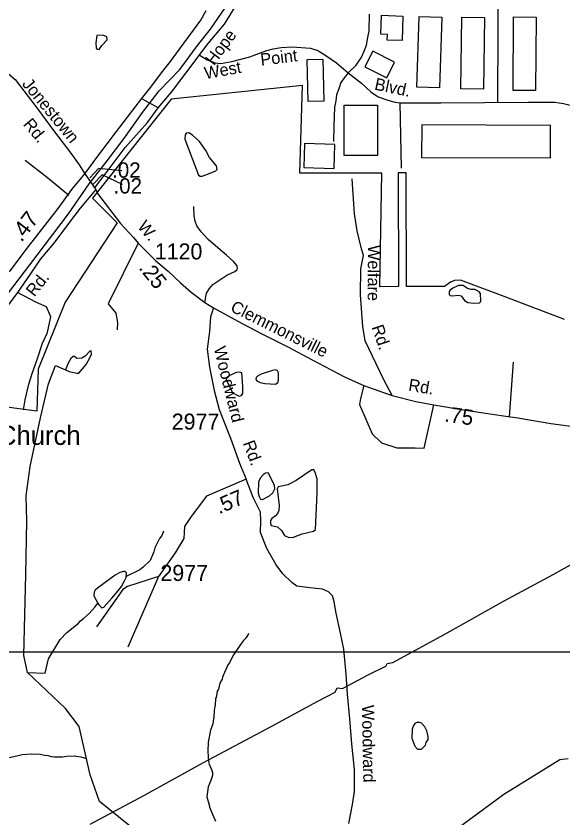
# Model space of a CAD drawing. Extents: x 1547597 to 1699558, y 810033 to 920809.
# Drawn here: x 1605342 to 1609618, y 830007 to 836281 of the extents above; entities that cross this region are included whole.
import ezdxf

# ---------------------------------------------------------------- set-up
doc = ezdxf.new("R2010")
doc.units = 0
for name, color, linetype in [('Exist Boundary Political City Limit New', 7, 'Continuous'), ('Exist Cultural Church Label', 7, 'Continuous'), ('Exist Cultural Warehouse Building Footprint', 7, 'Continuous'), ('Exist Hydrographic Creek Single Shore', 7, 'Continuous'), ('Exist Hydrographic Misc Water Feature', 7, 'Continuous'), ('Exist Railroad Mainline', 7, 'Continuous'), ('Exist Road Non-System Type 51', 7, 'Continuous'), ('Exist Road Non-System Type 51 Label', 7, 'Continuous'), ('Exist Road Primary US Mileage Hundredths English Label', 7, 'Continuous'), ('Exist Road Primary US UnDivided 4 Lane Attributed', 7, 'Continuous'), ('Exist Road Secondary Mileage Hundredths English Label', 7, 'Continuous'), ('Exist Road Secondary Type 20 Attributed', 7, 'Continuous'), ('Exist Road Secondary Type 51 Attributed', 7, 'Continuous'), ('Exist Road Secondary Type 51 Label', 7, 'Continuous'), ('Exist Road Secondary Type 51 Number Label', 7, 'Continuous'), ('Exist Utilities Electrical Transmission Line', 7, 'Continuous'), ('Map Preparation Boundary City Limit Buffer Line', 7, 'Continuous'), ('Map Preparation Inset Cut Line', 7, 'Continuous')]:
    doc.layers.add(name, color=color, linetype=linetype)

msp = doc.modelspace()

# ---------------------------------------------------------------- linework, layer by layer
at = {"layer": 'Exist Boundary Political City Limit New'}
msp.add_lwpolyline([(1609628.6, 833906.6), (1609158.3, 834085.5), (1608816.1, 834214.4), (1608769.7, 834212.3), (1608739.6, 834199), (1608691.5, 834163.7), (1608393.7, 834163.7), (1608392.2, 835054.2), (1608328.8, 835054.2), (1608331, 834165.6), (1608185.2, 834163.4), (1608202.2, 835051.9), (1607559.8, 835051.2), (1607581.4, 835737.2), (1606555.9, 835630.7), (1605938.8, 834855.5), (1606132.4, 834664.2), (1605725.9, 834042.6), (1605514.4, 833517.6), (1605504.3, 833190.2), (1605365.9, 833208.4), (1605097, 833245)], dxfattribs=at)
at = {"layer": 'Exist Cultural Warehouse Building Footprint'}
for points in [[(1608366.9, 836279.9), (1608359.4, 836088.7), (1608243.3, 836093.3), (1608245, 836137), (1608194.4, 836138.9), (1608200.1, 836286.4)], [(1608670.2, 836272.4), (1608651.5, 835719.3), (1608475.5, 835725.2), (1608494.1, 836278.3)], [(1609003.5, 836268.6), (1608996, 835707.9), (1608820, 835710.2), (1608827.5, 836271)], [(1609407.9, 836272.4), (1609404.2, 835697.8), (1609228.2, 835699), (1609231.9, 836273.5)], [(1608301.1, 835920.7), (1608130.4, 836006.1), (1608068.9, 835883.2), (1608239.6, 835797.8)], [(1607741.5, 835942.6), (1607748.7, 835615.5), (1607625.4, 835612.8), (1607618.1, 835939.8)], [(1608168.4, 835582.8), (1608168.4, 835189.3), (1607906.2, 835189.3), (1607906.2, 835582.8)], [(1609520.3, 835425.4), (1608513.9, 835429.2), (1608512.9, 835174.3), (1609519.3, 835170.5)], [(1607835.1, 835275.5), (1607597.6, 835283), (1607591.7, 835095.6), (1607829.1, 835088.1)]]:
    msp.add_lwpolyline(points, close=True, dxfattribs=at)
at = {"layer": 'Exist Hydrographic Creek Single Shore'}
for points in [[(1606665.7, 828095.8), (1606688.3, 828230.8), (1606797.7, 828365.1), (1606953, 828719.8), (1606769.8, 828959.3), (1606648.7, 829167.5), (1606603.6, 829478.1), (1606453.3, 829765.9), (1605994.7, 830136), (1605922.7, 830344.3), (1605835.7, 830723.6), (1605729.6, 830863.6), (1605432.6, 831145.4), (1605401.7, 831277.3), (1605418.7, 831910.5), (1605426.9, 832328.2), (1605421.8, 832526.9), (1605452.4, 832756.1), (1605533.8, 833138.2), (1605594.9, 833403.1), (1605650.9, 833545.8), (1605728.9, 833511.8)], [(1606665.7, 828095.8), (1606891.9, 828225.7), (1607162.7, 828310.2), (1607833.6, 828602.7), (1608128.8, 828653.6), (1608244.3, 828846.1), (1608341, 828973.5), (1608539.5, 829644), (1608748.2, 829893.6), (1609155.7, 830193.4), (1609592.7, 830463.6), (1609659.7, 830472.1)]]:
    msp.add_lwpolyline(points, dxfattribs=at)
at = {"layer": 'Exist Hydrographic Misc Water Feature'}
for points in [[(1606013, 836050.3), (1606055, 836095.3), (1606051.7, 836119.1), (1606020.1, 836132.2), (1605973.4, 836128.5), (1605966.9, 836071.7), (1605969.4, 836028.9), (1605979.4, 836020.6), (1605992.4, 836019.1), (1606013, 836050.3)], [(1606859.7, 835052), (1606905.2, 835068.9), (1606915.5, 835081.3), (1606910.4, 835107.7), (1606855, 835174.5), (1606825.2, 835227.9), (1606777.1, 835300.1), (1606722.1, 835349.6), (1606692.6, 835367.9), (1606671.1, 835364.6), (1606663.2, 835352.1), (1606661, 835318.1), (1606767.7, 835036.5), (1606780.7, 835028.6), (1606796.2, 835028.4), (1606859.7, 835052)], [(1608897.8, 834141.6), (1608866.8, 834150.8), (1608837.6, 834172.6), (1608800.4, 834173.4), (1608756.6, 834152.1), (1608735, 834135.8), (1608727.6, 834124.5), (1608728.6, 834103.1), (1608736.6, 834095.3), (1608754.7, 834091.5), (1608799.6, 834096.6), (1608821, 834092.8), (1608846.8, 834055.3), (1608872.9, 834040), (1608920.5, 834034.6), (1608965.8, 834037.4), (1608975.5, 834046.9), (1608973.1, 834110.8), (1608963.8, 834123.1), (1608945.4, 834134.2), (1608928.9, 834140.4), (1608897.8, 834141.6)], [(1605861.6, 833520.7), (1605889.1, 833554.6), (1605921, 833610.9), (1605930.8, 833634.2), (1605929.8, 833660.9), (1605919.7, 833659.8), (1605881.4, 833620.2), (1605857.5, 833603.8), (1605817, 833602.1), (1605798.4, 833617.4), (1605788, 833616.6), (1605769.1, 833601.8), (1605749.5, 833565.8), (1605728.9, 833511.8), (1605756.3, 833499.4), (1605817.4, 833485.8), (1605832.1, 833487.7), (1605861.6, 833520.7)], [(1607346.5, 833508.5), (1607257.1, 833478.7), (1607229.9, 833464), (1607219.2, 833451.6), (1607216.5, 833438.4), (1607223.9, 833427), (1607249.5, 833412.9), (1607287.7, 833405.6), (1607369.9, 833401.5), (1607389.5, 833413.8), (1607394.1, 833432), (1607393.4, 833489.1), (1607386.1, 833504.9), (1607369.8, 833512.7), (1607346.5, 833508.5)], [(1606994.7, 833415.6), (1607033.9, 833332.3), (1607085.1, 833307.8), (1607104, 833312.7), (1607114.8, 833327), (1607116.1, 833381.6), (1607108.5, 833490.3), (1607090.9, 833495), (1607062.6, 833491.5), (1606997.6, 833460.8), (1606987.5, 833447.7), (1606985.4, 833435.2), (1606994.7, 833415.6)], [(1607251.7, 832665.6), (1607238, 832634.3), (1607235.6, 832550.1), (1607241.7, 832521.6), (1607252.9, 832501.4), (1607268.4, 832499), (1607323.6, 832526), (1607349.3, 832550.4), (1607365.6, 832582.8), (1607363.2, 832609.7), (1607313.9, 832705.8), (1607293.4, 832704.2), (1607275.5, 832693.8), (1607251.7, 832665.6)], [(1607531.9, 832648.2), (1607467.9, 832613.6), (1607392.3, 832598.5), (1607383.7, 832581.9), (1607398.2, 832451.7), (1607395.3, 832411.4), (1607386.7, 832388.1), (1607371.4, 832370.6), (1607341.8, 832350.8), (1607332.4, 832334.2), (1607330.5, 832309.8), (1607336.9, 832293.8), (1607386.4, 832284.9), (1607417.9, 832256), (1607441.7, 832215.5), (1607475.1, 832200), (1607510.3, 832202.9), (1607577.7, 832229), (1607668.5, 832249.9), (1607682, 832263.1), (1607695.2, 832548.2), (1607695.6, 832658.9), (1607678.6, 832717.8), (1607669.5, 832730.4), (1607654.5, 832731.5), (1607531.9, 832648.2)], [(1606494.7, 832251.8), (1606490.5, 832235.8), (1606478.2, 832212), (1606463.9, 832192.2), (1606427, 832120.7), (1606418.5, 832088.9), (1606389.7, 832021.3), (1606337, 831968), (1606308.7, 831948.4), (1606203.7, 831896.6)], [(1606203.7, 831896.6), (1606206.2, 831910.5), (1606205.6, 831925.6), (1606194.7, 831934), (1606181.6, 831935.6), (1606154.3, 831928.1), (1606116.6, 831905.2), (1605979.9, 831805.1), (1605960.8, 831788.3), (1605952.3, 831773.3), (1605950.6, 831745.2), (1605964.8, 831715.3), (1605981.1, 831687.8)], [(1605981.1, 831687.8), (1605989.2, 831674.2), (1606012.3, 831650.1), (1606027.9, 831657.3), (1606090.3, 831726.1), (1606139, 831781.9), (1606166, 831816.8), (1606189.2, 831861.8), (1606202.2, 831887.4), (1606203.7, 831896.6)], [(1605432.6, 831145.4), (1605570.1, 831140.9), (1605595.6, 831252.5), (1605687.6, 831403.2), (1605738.4, 831458.5), (1605827.3, 831527.3), (1605845.5, 831549), (1605869.8, 831566.6), (1605916.3, 831610), (1605958.9, 831655.4), (1605981.1, 831687.8)], [(1607159.5, 831450.7), (1607157.3, 831442.7), (1607136.9, 831411), (1607120.7, 831395.3), (1607096.3, 831363.6), (1607037.2, 831276.4), (1607010.4, 831220.8), (1606998.2, 831205), (1606956.9, 831109.6), (1606952.7, 831093.7), (1606936.3, 831061.9), (1606923.6, 831014.1), (1606915.4, 830998.2), (1606906.7, 830950.3), (1606902.6, 830942.4), (1606899.9, 830886.4), (1606895.8, 830878.5), (1606891.4, 830846.6), (1606888.6, 830790.6), (1606884.5, 830782.7), (1606879.9, 830742.7), (1606863.3, 830695), (1606844, 830599.3), (1606841, 830527.4), (1606847.9, 830447.3), (1606851.8, 830439.2), (1606849.7, 830433.3), (1606871.1, 830387), (1606878.8, 830362.9), (1606878.5, 830338.9), (1606865.8, 830299), (1606845.2, 830251.4), (1606834.2, 830171.5), (1606855.2, 830099.2), (1606855.1, 830091.2), (1606901.5, 829982.7)], [(1608553.1, 830688.1), (1608538.9, 830719.8), (1608511.4, 830749.2), (1608498.1, 830754.8), (1608475.7, 830753.2), (1608459.3, 830746.1), (1608446.3, 830725.7), (1608439.4, 830702.7), (1608436.8, 830631.2), (1608459.2, 830569.7), (1608480.7, 830544.6), (1608511.6, 830544.3), (1608542.8, 830576.7), (1608547.9, 830596), (1608563.2, 830621.3), (1608563.6, 830644.3), (1608553.1, 830688.1)], [(1605261.2, 830475.4), (1605349.4, 830492.2), (1605389.6, 830503.6), (1605461.5, 830508.6), (1605477.5, 830506.4), (1605501.5, 830508), (1605533.5, 830505.6), (1605565.3, 830497.1), (1605577.3, 830495), (1605585.3, 830496.9), (1605617.2, 830488.4), (1605641.2, 830486.1), (1605705.1, 830485.2), (1605737.1, 830490.8), (1605801.2, 830493.8), (1605809.1, 830489.7), (1605849, 830485.2), (1605892, 830471.6)]]:
    msp.add_lwpolyline(points, dxfattribs=at)
at = {"layer": 'Exist Railroad Mainline'}
msp.add_lwpolyline([(1605274.8, 834106), (1605448.8, 834335.6), (1605751.4, 834732.3), (1605913.3, 834967.7), (1606053.4, 835147.8), (1606183.6, 835320.1), (1606330, 835526), (1606462.2, 835696.4), (1606621.6, 835862.4), (1606759.8, 836050.5), (1606861.7, 836177), (1606982.8, 836353)], dxfattribs=at)
at = {"layer": 'Exist Road Non-System Type 51'}
for p, q in [((1606453, 835561.9), (1606558.6, 835686.5)), ((1606453, 835561.9), (1606331.2, 835629.7)), ((1609200.3, 833146.3), (1609232.3, 833573.5))]:
    msp.add_line(p, q, dxfattribs=at)
for points in [[(1609465.1, 837833.9), (1609415.4, 837781), (1609333.2, 837673.9), (1609256, 837567), (1609175.3, 837469.5), (1609136.7, 837389.4), (1609106.3, 837281.7), (1609100.8, 837093.8), (1609106.4, 836929.6), (1609111.2, 836756.4), (1609106.4, 835605)], [(1606558.6, 835686.5), (1606668.5, 835835.1), (1606843.3, 836066.7), (1606972.2, 836218), (1607055.4, 836353.4), (1607119.7, 836470.6), (1607177.2, 836606.6), (1607218.8, 836692.6), (1607245, 836795.3), (1607286.2, 836939.7), (1607301, 837066.5), (1607324.5, 837234.5), (1607335.3, 837347.6)], [(1607938.2, 835837.6), (1608000.7, 835895.3), (1608039.1, 835953), (1608063.2, 836005.9), (1608082.4, 836054), (1608092, 836111.8), (1608101.6, 836164.7), (1608106.5, 836294.6)], [(1606774.7, 835977.1), (1606837.2, 835938.6), (1606899.7, 835914.5), (1606943, 835909.7), (1607029.6, 835924.2), (1607169, 835962.6), (1607245.9, 835991.5), (1607303.6, 836010.7), (1607351.7, 836025.2), (1607414.2, 836034.8), (1607500.7, 836039.6), (1607644.9, 836030), (1607702.6, 836010.7), (1607765.1, 835972.3), (1607846.8, 835914.5), (1607938.2, 835837.6)], [(1605202.6, 835877.6), (1605265.6, 835843.5), (1605336.4, 835783.1), (1605504.3, 835563.9), (1605635.5, 835385.4), (1605771, 835207.7), (1605834.6, 835117), (1605879.8, 835046.3)], [(1607938.2, 835837.6), (1607909.3, 835799.1), (1607880.5, 835760.6), (1607866.1, 835712.5), (1607846.8, 835664.4), (1607842, 835616.3), (1607832.4, 835568.2), (1607827.6, 835419), (1607822.8, 835298.8)], [(1607938.2, 835837.6), (1608044, 835755.8), (1608116.1, 835688.4), (1608173.8, 835650), (1608241.1, 835625.9), (1608303.6, 835606.7), (1608342, 835601.8)], [(1608342, 835601.8), (1608664.1, 835601.8), (1609346.8, 835606.7), (1609491, 835606.7), (1609553.5, 835606.7), (1609620.9, 835597), (1609673.7, 835582.6), (1609750.7, 835558.6), (1609861.2, 835510.4), (1609938.2, 835481.6), (1610005.5, 835452.7), (1610043.9, 835438.3), (1610337.2, 835433.5)], [(1608342, 835601.8), (1608351.6, 835091.9)], [(1605954.8, 834935.4), (1606046.1, 835054.2), (1606195.9, 835251.7), (1606369.7, 835447.2), (1606453, 835561.9)], [(1605754.2, 834876.4), (1605587.3, 835015), (1605413.3, 835151.2)], [(1608283.8, 833311.5), (1608215.6, 833439.1), (1608070.4, 833738.7), (1608052.6, 833851.4), (1608034.8, 834100.6), (1608037.7, 834302.3), (1608058.5, 834407.4), (1608040.7, 834469.7), (1608008.1, 834600.2), (1607987.4, 834733.7), (1607969.6, 835006.6)], [(1606817, 834040.5), (1606831.9, 834113.9), (1606853.8, 834149.6), (1606880.6, 834179.3), (1606989.4, 834253.7), (1607053.8, 834281), (1607067.9, 834294.8), (1607074.1, 834304.6), (1607070.3, 834326.7), (1607040.8, 834359.2), (1606987.6, 834409.9), (1606918.3, 834466.7), (1606845.3, 834531.6), (1606788.1, 834592.2), (1606756.7, 834638.7), (1606743.2, 834674.8), (1606733.9, 834718.8), (1606730.7, 834790.9)], [(1606296.4, 834502.6), (1606062.3, 834028)], [(1605401.6, 833201.1), (1605414.5, 833276.9), (1605442.3, 833400.4), (1605471.3, 833492.1), (1605506.1, 833594), (1605549.9, 833722), (1605588.3, 833804.3), (1605613.8, 833928.6), (1605579.1, 834005.7), (1605560.9, 834014.5), (1605496.9, 834041.9), (1605352.7, 834119.2)], [(1606062.3, 834028), (1606121.5, 833956.8), (1606136.4, 833882.6), (1606133.4, 833826.3)], [(1608061.5, 833389.7), (1608034.8, 833288.8), (1608025.9, 833241.3)], [(1608025.9, 833241.3), (1608126.7, 833012.9), (1608197.9, 832941.7), (1608319.4, 832903.2), (1608461.7, 832903.2), (1608532.8, 832900.2), (1608608, 833240)], [(1607944.1, 829963), (1607971.2, 830112.2), (1607988.1, 830213.9), (1607988.1, 830386.2), (1607967.8, 830586.2), (1607950.9, 830782.9), (1607933.9, 830976.2), (1607923.8, 831132.2), (1607903.4, 831328.1), (1607879.7, 831453.6), (1607845.8, 831609.6), (1607828.9, 831697.7), (1607815.3, 831745.2), (1607784.8, 831775.7), (1607737.4, 831796.1), (1607639.1, 831806.3), (1607537.4, 831819.8), (1607497.5, 831849.1), (1607428.4, 831915.9), (1607375.4, 831986.6), (1607303.6, 832114.8), (1607252.8, 832240.3), (1607256.2, 832331.8), (1607252.8, 832399.7), (1607195.2, 832514.9), (1607141, 832657.4)], [(1606455.1, 831896.6), (1606213.7, 831817.6), (1606176.5, 831794.3), (1605972.3, 831501.6)]]:
    msp.add_lwpolyline(points, dxfattribs=at)
at = {"layer": 'Exist Road Primary US UnDivided 4 Lane Attributed'}
for points in [[(1605879.8, 835046.3), (1605982.2, 835183.9), (1606127.3, 835378.3), (1606273.3, 835567.1), (1606332.3, 835647.2), (1606395.4, 835724.9), (1606486.6, 835846.9), (1606548.9, 835925.1), (1606618.8, 836021.6), (1606728.9, 836170.5), (1606785.4, 836249.7), (1606828.5, 836324.6)], [(1605289.9, 834280.4), (1605422.3, 834453.2), (1605671.2, 834775.8), (1605779.3, 834922.6), (1605879.8, 835046.3)]]:
    msp.add_lwpolyline(points, dxfattribs=at)
at = {"layer": 'Exist Road Secondary Mileage Hundredths English Label'}
for points in [[(1606168.5, 835069.5), (1605986.5, 835088.9), (1605918.2, 835014.7)], [(1606174.7, 834962.8), (1606014.5, 835039.6), (1605946.1, 834965.4)]]:
    msp.add_lwpolyline(points, dxfattribs=at)
at = {"layer": 'Exist Road Secondary Type 20 Attributed'}
msp.add_lwpolyline([(1606884.7, 833997), (1606862.2, 833927.1), (1606853.2, 833812), (1606837.4, 833674.3), (1606853.2, 833534.4), (1606891.5, 833351.7), (1606929.8, 833202.7), (1607019.6, 832978.5), (1607089.5, 832782.1), (1607141, 832657.4), (1606831.1, 832523.8), (1606710.4, 832365.9), (1606659.4, 832286.9), (1606654.7, 832193.9), (1606585.1, 832082.4), (1606455.1, 831896.6), (1606214.7, 831343.2)], dxfattribs=at)
at = {"layer": 'Exist Road Secondary Type 51 Attributed'}
for points in [[(1605879.8, 835046.3), (1605924.5, 834984.2)], [(1605924.5, 834984.2), (1605965.4, 834922.6)], [(1605965.4, 834922.6), (1605842.9, 834778.5), (1605759.7, 834667.3), (1605638.6, 834503.1), (1605533.1, 834380.9), (1605453.4, 834260.8), (1605352.7, 834119.2), (1605126.5, 833816.7)], [(1605965.4, 834922.6), (1605978.9, 834892.8), (1606159.1, 834658.3), (1606261.5, 834547), (1606296.4, 834502.6), (1606435.7, 834366.2), (1606530.4, 834286.1), (1606627.2, 834192.8), (1606710.1, 834119.9), (1606817, 834040.5), (1606884.7, 833997)], [(1606884.7, 833997), (1607074.7, 833893.4), (1607257.3, 833797), (1607471.6, 833690.4), (1607656.3, 833591.4), (1607806.8, 833512.3), (1607910, 833459), (1608019.2, 833407.6), (1608061.5, 833389.7), (1608216, 833335.2), (1608283.8, 833311.5), (1608467.1, 833264), (1608608, 833240), (1608839, 833201), (1609063.9, 833165), (1609171.8, 833150), (1609264.8, 833138), (1609522.7, 833092.9), (1609798.6, 833056.9), (1610125.5, 833005.9), (1610377.4, 832966.9), (1610563.4, 832936.9), (1610647.4, 832924.9)]]:
    msp.add_lwpolyline(points, dxfattribs=at)
at = {"layer": 'Exist Utilities Electrical Transmission Line'}
msp.add_lwpolyline([(1605920.5, 829959.6), (1606345.7, 830184.9), (1606807.4, 830439.7), (1607335.4, 830723.3), (1607700.2, 830919.7), (1607837.1, 830991.5), (1607851.6, 831025.2), (1607893.5, 831018.6), (1608094.9, 831125.4), (1608233.8, 831193.2), (1608242.2, 831215), (1608288.2, 831222.5), (1608693.4, 831446), (1609159.1, 831704.7), (1609542, 831910.7), (1609717.4, 832012)], dxfattribs=at)
at = {"layer": 'Map Preparation Boundary City Limit Buffer Line'}
msp.add_lwpolyline([(1609628.6, 833906.6), (1609158.3, 834085.5), (1608816.1, 834214.4), (1608769.7, 834212.3), (1608739.6, 834199), (1608691.5, 834163.7), (1608393.7, 834163.7), (1608392.2, 835054.2), (1608328.8, 835054.2), (1608331, 834165.6), (1608185.2, 834163.4), (1608202.2, 835051.9), (1607559.8, 835051.2), (1607581.4, 835737.2), (1606555.9, 835630.7), (1605938.8, 834855.5), (1606132.4, 834664.2), (1605725.9, 834042.6), (1605514.4, 833517.6), (1605504.3, 833190.2), (1605365.9, 833208.4), (1605097, 833245)], dxfattribs=at)
at = {"layer": 'Map Preparation Inset Cut Line'}
for points in [[(1633724, 874749.3), (1571208, 874749.3), (1571208, 831307.2), (1633724, 831307.2)], [(1575502.6, 831307.2), (1641328.6, 831307.2), (1641328.6, 811336.3), (1575502.6, 811336.3)]]:
    msp.add_lwpolyline(points, close=True, dxfattribs=at)

# ---------------------------------------------------------------- texts
at = {"layer": 'Exist Cultural Church Label'}
msp.add_text('Hope Church', height=150, dxfattribs=at).set_placement((1604665.3, 832925.5))
at = {"layer": 'Exist Road Non-System Type 51 Label'}
for s, rotation, p in [('Hope', 53.22769, (1606889.3, 835887.4)), ('Point', 7.00558, (1607258.4, 835892.3)), ('West', 10.0963, (1606823.3, 835786.8)), ('Jonestown', 309.49991, (1605384.1, 835746.6)), ('Blvd.', 348.22011, (1608139, 835705.7)), ('Rd.', 309.49991, (1605392.5, 835432.3)), ('Welfare', 269.67893, (1608093.3, 834489.3)), ('Rd.', 288.91904, (1608120.3, 833847)), ('Woodward', 271.02719, (1608046.1, 830890.2))]:
    msp.add_text(s, height=95, rotation=rotation, dxfattribs=at).set_placement(p)
at = {"layer": 'Exist Road Primary US Mileage Hundredths English Label'}
msp.add_text('.47', height=125, rotation=52.35358, dxfattribs=at).set_placement((1605384.2, 834506.2))
at = {"layer": 'Exist Road Secondary Mileage Hundredths English Label'}
for p in [(1606093.1, 835016), (1606103.8, 834892.2)]:
    msp.add_text('.02', height=120, dxfattribs=at).set_placement(p)
for s, rotation, p in [('.25', 308.56376, (1606296.5, 834308)), ('.75', 351.90142, (1608687.2, 833109.1)), ('.57', 23.31364, (1606929.1, 832381.8))]:
    msp.add_text(s, height=120, rotation=rotation, dxfattribs=at).set_placement(p)
at = {"layer": 'Exist Road Secondary Type 51 Label'}
for s, rotation, p in [('W.', 309.68998, (1606286.9, 834631.6)), ('Rd.', 51.38128, (1605484.8, 834078.9)), ('Clemmonsville', 333.5575, (1607011, 833974.5)), ('Woodward', 283.9357, (1606887.1, 833683.1)), ('Rd.', 350.61654, (1608404.8, 833350.5)), ('Rd.', 290.47495, (1607114, 832939.8))]:
    msp.add_text(s, height=95, rotation=rotation, dxfattribs=at).set_placement(p)
at = {"layer": 'Exist Road Secondary Type 51 Number Label'}
for s, p in [('1120', (1606426.9, 834376.8)), ('2977', (1606559.3, 833045.4)), ('2977', (1606470.8, 831861.1))]:
    msp.add_text(s, height=125, dxfattribs=at).set_placement(p)

doc.saveas('drawing.dxf')
